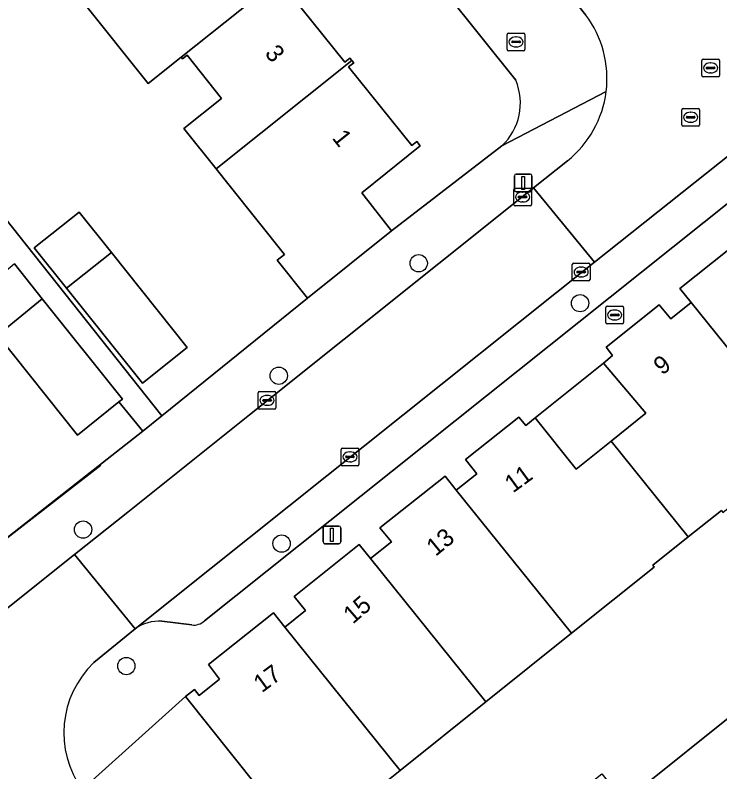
# Model space of a CAD drawing. Extents: x 157445 to 158888, y 383061 to 384688.
# Drawn here: x 158321.22 to 158361.01, y 384054.9 to 384097.64 of the extents above; entities that cross this region are included whole.
import ezdxf

# ---------------------------------------------------------------- set-up
doc = ezdxf.new("R2010")
doc.units = 0
for name, color, linetype in [('IMGEO_Boom', 7, 'Continuous'), ('IMGEO_Brandkraan', 7, 'Continuous'), ('IMGEO_Erf', 7, 'Continuous'), ('IMGEO_Kolk', 7, 'Continuous'), ('IMGEO_Lichtmast', 7, 'Continuous'), ('IMGEO_Muur', 7, 'Continuous'), ('IMGEO_Pand', 7, 'Continuous'), ('IMGEO_Pand_nummerreeks', 7, 'Continuous'), ('IMGEO_Parkeervlak_open', 7, 'Continuous'), ('IMGEO_Rijbaan_lokaal_open', 7, 'Continuous'), ('IMGEO_Rioolput', 7, 'Continuous'), ('IMGEO_Voetpad_open', 7, 'Continuous')]:
    doc.layers.add(name, color=color, linetype=linetype)

msp = doc.modelspace()

# ---------------------------------------------------------------- linework, layer by layer
at = {"layer": 'IMGEO_Boom'}
for centre in [(158344.004, 384083.623), (158353.119, 384081.369), (158336.106, 384077.271), (158325.055, 384068.585), (158336.266, 384067.79), (158327.497, 384060.875)]:
    msp.add_circle(centre, 0.489, dxfattribs=at)
at = {"layer": 'IMGEO_Brandkraan'}
for p, q in [((158349.003, 384095.7), (158349.003, 384096.552)), ((158349.078, 384096.626), (158349.93, 384096.626)), ((158349.491, 384096.406), (158349.516, 384096.406)), ((158350.004, 384096.552), (158350.004, 384095.7)), ((158349.262, 384096.12), (158349.262, 384096.132)), ((158349.7, 384096.083), (158349.302, 384096.083)), ((158349.305, 384096.169), (158349.703, 384096.169)), ((158349.514, 384095.846), (158349.489, 384095.846)), ((158349.746, 384096.132), (158349.746, 384096.12)), ((158349.93, 384095.626), (158349.078, 384095.626)), ((158354.572, 384080.278), (158354.572, 384081.13)), ((158354.647, 384081.204), (158355.499, 384081.204)), ((158355.06, 384080.984), (158355.085, 384080.984)), ((158355.573, 384081.13), (158355.573, 384080.278)), ((158354.831, 384080.698), (158354.831, 384080.71)), ((158355.269, 384080.661), (158354.871, 384080.661)), ((158354.874, 384080.747), (158355.272, 384080.747)), ((158355.315, 384080.71), (158355.315, 384080.698)), ((158355.499, 384080.204), (158354.647, 384080.204)), ((158355.083, 384080.424), (158355.058, 384080.424))]:
    msp.add_line(p, q, dxfattribs=at)
for points in [[(158349.003, 384095.7), (158349.003, 384096.552)], [(158349.078, 384096.626), (158349.93, 384096.626)], [(158350.004, 384096.552), (158350.004, 384095.7)], [(158349.93, 384095.626), (158349.078, 384095.626)], [(158354.572, 384080.278), (158354.572, 384081.13)], [(158354.647, 384081.204), (158355.499, 384081.204)], [(158355.573, 384081.13), (158355.573, 384080.278)], [(158355.499, 384080.204), (158354.647, 384080.204)]]:
    msp.add_lwpolyline(points, dxfattribs=at)
for centre, radius, start, end in [((158349.08, 384096.55), 0.0765, 91.552, 178.448), ((158349.08, 384096.55), 0.0765, 91.552, 178.448), ((158349.928, 384096.55), 0.0765, 1.552, 88.448), ((158349.928, 384096.55), 0.0765, 1.552, 88.448), ((158349.302, 384096.129), 0.0403, 85.8775, 175.7526), ((158349.299, 384096.119), 0.0366, 178.938, 274.7102), ((158349.703, 384096.126), 0.043, 264.8664, 352.4533), ((158349.707, 384096.131), 0.0386, 1.7309, 96.639), ((158349.08, 384095.702), 0.0765, 181.552, 268.448), ((158349.08, 384095.702), 0.0765, 181.552, 268.448), ((158349.928, 384095.702), 0.0765, 271.552, 358.448), ((158349.928, 384095.702), 0.0765, 271.552, 358.448), ((158354.649, 384081.128), 0.0765, 91.552, 178.448), ((158354.649, 384081.128), 0.0765, 91.552, 178.448), ((158355.497, 384081.128), 0.0765, 1.552, 88.448), ((158355.497, 384081.128), 0.0765, 1.552, 88.448), ((158354.871, 384080.707), 0.0403, 85.8775, 175.7526), ((158354.868, 384080.697), 0.0366, 178.938, 274.7102), ((158355.272, 384080.704), 0.043, 264.8664, 352.4533), ((158355.276, 384080.709), 0.0386, 1.7309, 96.639), ((158354.649, 384080.28), 0.0765, 181.552, 268.448), ((158354.649, 384080.28), 0.0765, 181.552, 268.448), ((158355.497, 384080.28), 0.0765, 271.552, 358.448), ((158355.497, 384080.28), 0.0765, 271.552, 358.448)]:
    msp.add_arc(centre, radius, start, end, dxfattribs=at)
for centre, major_axis, ratio, start_param, end_param in [((158349.49, 384096.126), (-0.387, 0.002), 0.722429, 4.712389, 7.853982), ((158349.515, 384096.126), (-0.39, 0.002), 0.717154, 1.570796, 4.712389), ((158355.059, 384080.704), (-0.387, 0.002), 0.722429, 4.712389, 7.853982), ((158355.084, 384080.704), (-0.39, 0.002), 0.717154, 1.570796, 4.712389)]:
    msp.add_ellipse(centre, major_axis=major_axis, ratio=ratio, start_param=start_param, end_param=end_param, dxfattribs=at)
at = {"layer": 'IMGEO_Erf'}
for points in [[(158349.482, 384093.96), (158333.823, 384113.532)], [(158336.181, 384099.544), (158339.83, 384094.978), (158340.124, 384095.213), (158340.229, 384095.082), (158340.335, 384094.949), (158340.05, 384094.721), (158343.609, 384090.267), (158343.901, 384090.5), (158344.097, 384090.254), (158340.786, 384087.608), (158342.476, 384085.455), (158348.701, 384090.257)], [(158318.87, 384066.651), (158328.423, 384074.135), (158327.081, 384075.797), (158324.735, 384073.921), (158320.228, 384079.561)], [(158361.096, 384069.661), (158359.225, 384068.173), (158357.22, 384066.579), (158357.306, 384066.464), (158352.64, 384062.729), (158347.801, 384058.855), (158342.962, 384054.982), (158337.594, 384050.685), (158342.679, 384045.44), (158345.165, 384047.436), (158346.406, 384045.884), (158350.915, 384049.488), (158349.667, 384051.051), (158352.008, 384052.921), (158354.349, 384054.792), (158355.598, 384053.229), (158362.696, 384058.906)]]:
    msp.add_lwpolyline(points, dxfattribs=at)
for points in [[(158332.873, 384092.935), (158330.923, 384095.375), (158330.673, 384095.175), (158330.599, 384095.268), (158328.727, 384093.772), (158324.977, 384098.468), (158321.089, 384103.337), (158312.713, 384096.688), (158312.454, 384096.482), (158319.76, 384087.278), (158329.502, 384075.006), (158337.735, 384081.652), (158336.015, 384083.796), (158336.429, 384084.127), (158333.309, 384088.034), (158332.568, 384088.962), (158330.75, 384091.239)], [(158326.653, 384084.236), (158330.938, 384078.872), (158328.403, 384076.847), (158324.117, 384082.211), (158322.299, 384084.487), (158324.834, 384086.513)], [(158350.575, 384074.89), (158352.897, 384072), (158354.866, 384073.581), (158356.834, 384075.162), (158354.43, 384077.987)]]:
    msp.add_lwpolyline(points, close=True, dxfattribs=at)
msp.add_arc((158346.452, 384092.665), 3.295, 313.047, 23.1336, dxfattribs=at)
at = {"layer": 'IMGEO_Kolk'}
for p, q in [((158349.37, 384086.938), (158349.37, 384087.79)), ((158349.445, 384087.864), (158350.297, 384087.864)), ((158350.371, 384087.79), (158350.371, 384086.938)), ((158349.629, 384087.358), (158349.629, 384087.37)), ((158350.067, 384087.321), (158349.669, 384087.321)), ((158349.672, 384087.407), (158350.07, 384087.407)), ((158349.858, 384087.644), (158349.883, 384087.644)), ((158350.113, 384087.37), (158350.113, 384087.358)), ((158350.297, 384086.864), (158349.445, 384086.864)), ((158349.881, 384087.084), (158349.856, 384087.084)), ((158352.678, 384082.703), (158352.678, 384083.555)), ((158352.753, 384083.629), (158353.605, 384083.629)), ((158353.679, 384083.555), (158353.679, 384082.703)), ((158352.937, 384083.123), (158352.937, 384083.135)), ((158353.375, 384083.086), (158352.977, 384083.086)), ((158352.98, 384083.172), (158353.378, 384083.172)), ((158353.166, 384083.409), (158353.191, 384083.409)), ((158353.421, 384083.135), (158353.421, 384083.123)), ((158353.605, 384082.629), (158352.753, 384082.629)), ((158353.189, 384082.849), (158353.164, 384082.849)), ((158334.942, 384075.454), (158334.942, 384076.306)), ((158335.017, 384076.38), (158335.869, 384076.38)), ((158335.943, 384076.306), (158335.943, 384075.454)), ((158335.201, 384075.874), (158335.201, 384075.886)), ((158335.639, 384075.837), (158335.241, 384075.837)), ((158335.244, 384075.923), (158335.642, 384075.923)), ((158335.43, 384076.16), (158335.455, 384076.16)), ((158335.685, 384075.886), (158335.685, 384075.874)), ((158335.869, 384075.38), (158335.017, 384075.38)), ((158335.453, 384075.6), (158335.428, 384075.6)), ((158339.696, 384073.188), (158340.548, 384073.188)), ((158339.621, 384072.262), (158339.621, 384073.114)), ((158340.109, 384072.968), (158340.134, 384072.968)), ((158340.622, 384073.114), (158340.622, 384072.262)), ((158339.88, 384072.682), (158339.88, 384072.694)), ((158340.318, 384072.645), (158339.92, 384072.645)), ((158339.923, 384072.731), (158340.321, 384072.731)), ((158340.132, 384072.408), (158340.107, 384072.408)), ((158340.364, 384072.694), (158340.364, 384072.682)), ((158340.548, 384072.188), (158339.696, 384072.188))]:
    msp.add_line(p, q, dxfattribs=at)
for points in [[(158349.37, 384086.938), (158349.37, 384087.79)], [(158349.445, 384087.864), (158350.297, 384087.864)], [(158350.371, 384087.79), (158350.371, 384086.938)], [(158350.297, 384086.864), (158349.445, 384086.864)], [(158352.678, 384082.703), (158352.678, 384083.555)], [(158352.753, 384083.629), (158353.605, 384083.629)], [(158353.679, 384083.555), (158353.679, 384082.703)], [(158353.605, 384082.629), (158352.753, 384082.629)], [(158334.942, 384075.454), (158334.942, 384076.306)], [(158335.017, 384076.38), (158335.869, 384076.38)], [(158335.943, 384076.306), (158335.943, 384075.454)], [(158335.869, 384075.38), (158335.017, 384075.38)], [(158339.696, 384073.188), (158340.548, 384073.188)], [(158339.621, 384072.262), (158339.621, 384073.114)], [(158340.622, 384073.114), (158340.622, 384072.262)], [(158340.548, 384072.188), (158339.696, 384072.188)]]:
    msp.add_lwpolyline(points, dxfattribs=at)
for centre, radius, start, end in [((158349.447, 384087.788), 0.0765, 91.552, 178.448), ((158349.447, 384087.788), 0.0765, 91.552, 178.448), ((158350.295, 384087.788), 0.0765, 1.552, 88.448), ((158350.295, 384087.788), 0.0765, 1.552, 88.448), ((158349.669, 384087.367), 0.0403, 85.8775, 175.7526), ((158349.666, 384087.357), 0.0366, 178.938, 274.7102), ((158350.07, 384087.364), 0.043, 264.8664, 352.4533), ((158350.074, 384087.369), 0.0386, 1.7309, 96.639), ((158349.447, 384086.94), 0.0765, 181.552, 268.448), ((158349.447, 384086.94), 0.0765, 181.552, 268.448), ((158350.295, 384086.94), 0.0765, 271.552, 358.448), ((158350.295, 384086.94), 0.0765, 271.552, 358.448), ((158352.755, 384083.553), 0.0765, 91.552, 178.448), ((158352.755, 384083.553), 0.0765, 91.552, 178.448), ((158353.603, 384083.553), 0.0765, 1.552, 88.448), ((158353.603, 384083.553), 0.0765, 1.552, 88.448), ((158352.977, 384083.132), 0.0403, 85.8775, 175.7526), ((158352.974, 384083.122), 0.0366, 178.938, 274.7102), ((158353.378, 384083.129), 0.043, 264.8664, 352.4533), ((158353.382, 384083.134), 0.0386, 1.7309, 96.639), ((158352.755, 384082.705), 0.0765, 181.552, 268.448), ((158352.755, 384082.705), 0.0765, 181.552, 268.448), ((158353.603, 384082.705), 0.0765, 271.552, 358.448), ((158353.603, 384082.705), 0.0765, 271.552, 358.448), ((158335.019, 384076.304), 0.0765, 91.552, 178.448), ((158335.019, 384076.304), 0.0765, 91.552, 178.448), ((158335.867, 384076.304), 0.0765, 1.552, 88.448), ((158335.867, 384076.304), 0.0765, 1.552, 88.448), ((158335.241, 384075.883), 0.0403, 85.8775, 175.7526), ((158335.238, 384075.873), 0.0366, 178.938, 274.7102), ((158335.642, 384075.88), 0.043, 264.8664, 352.4533), ((158335.646, 384075.885), 0.0386, 1.7309, 96.639), ((158335.019, 384075.456), 0.0765, 181.552, 268.448), ((158335.019, 384075.456), 0.0765, 181.552, 268.448), ((158335.867, 384075.456), 0.0765, 271.552, 358.448), ((158335.867, 384075.456), 0.0765, 271.552, 358.448), ((158339.698, 384073.112), 0.0765, 91.552, 178.448), ((158339.698, 384073.112), 0.0765, 91.552, 178.448), ((158340.546, 384073.112), 0.0765, 1.552, 88.448), ((158340.546, 384073.112), 0.0765, 1.552, 88.448), ((158339.92, 384072.691), 0.0403, 85.8775, 175.7526), ((158339.917, 384072.681), 0.0366, 178.938, 274.7102), ((158340.321, 384072.688), 0.043, 264.8664, 352.4533), ((158340.325, 384072.693), 0.0386, 1.7309, 96.639), ((158339.698, 384072.264), 0.0765, 181.552, 268.448), ((158339.698, 384072.264), 0.0765, 181.552, 268.448), ((158340.546, 384072.264), 0.0765, 271.552, 358.448), ((158340.546, 384072.264), 0.0765, 271.552, 358.448)]:
    msp.add_arc(centre, radius, start, end, dxfattribs=at)
for centre, major_axis, ratio, start_param, end_param in [((158349.857, 384087.364), (-0.387, 0.002), 0.722429, 4.712389, 7.853982), ((158349.882, 384087.364), (-0.39, 0.002), 0.717154, 1.570796, 4.712389), ((158353.165, 384083.129), (-0.387, 0.002), 0.722429, 4.712389, 7.853982), ((158353.19, 384083.129), (-0.39, 0.002), 0.717154, 1.570796, 4.712389), ((158335.429, 384075.88), (-0.387, 0.002), 0.722429, 4.712389, 7.853982), ((158335.454, 384075.88), (-0.39, 0.002), 0.717154, 1.570796, 4.712389), ((158340.108, 384072.688), (-0.387, 0.002), 0.722429, 4.712389, 7.853982), ((158340.133, 384072.688), (-0.39, 0.002), 0.717154, 1.570796, 4.712389)]:
    msp.add_ellipse(centre, major_axis=major_axis, ratio=ratio, start_param=start_param, end_param=end_param, dxfattribs=at)
at = {"layer": 'IMGEO_Lichtmast'}
for p, q in [((158349.511, 384088.657), (158350.301, 384088.657)), ((158350.301, 384088.657), (158349.511, 384088.657)), ((158349.411, 384087.757), (158349.411, 384088.557)), ((158349.411, 384088.557), (158349.411, 384087.757)), ((158350.401, 384088.557), (158350.401, 384087.757)), ((158350.401, 384087.757), (158350.401, 384088.557)), ((158350.301, 384087.657), (158349.511, 384087.657)), ((158349.511, 384087.657), (158350.301, 384087.657)), ((158338.61, 384067.883), (158338.61, 384068.683)), ((158338.61, 384068.683), (158338.61, 384067.883)), ((158338.71, 384068.783), (158339.5, 384068.783)), ((158339.5, 384068.783), (158338.71, 384068.783)), ((158339.6, 384068.683), (158339.6, 384067.883)), ((158339.6, 384067.883), (158339.6, 384068.683)), ((158339.5, 384067.783), (158338.71, 384067.783)), ((158338.71, 384067.783), (158339.5, 384067.783))]:
    msp.add_line(p, q, dxfattribs=at)
for points in [[(158349.831, 384088.532), (158349.981, 384088.532), (158349.981, 384087.782), (158349.831, 384087.782), (158349.831, 384088.532)], [(158339.03, 384068.658), (158339.18, 384068.658), (158339.18, 384067.908), (158339.03, 384067.908), (158339.03, 384068.658)]]:
    msp.add_lwpolyline(points, dxfattribs=at)
for centre, start, end in [((158349.511, 384088.557), 90, 180), ((158349.511, 384088.557), 90, 180), ((158350.301, 384088.557), 0, 90), ((158350.301, 384088.557), 360, 90), ((158349.511, 384087.757), 180, 270), ((158349.511, 384087.757), 180, 270), ((158350.301, 384087.757), 270, 0), ((158350.301, 384087.757), 270, 0), ((158338.71, 384068.683), 90, 180), ((158338.71, 384068.683), 90, 180), ((158339.5, 384068.683), 0, 90), ((158339.5, 384068.683), 360, 90), ((158338.71, 384067.883), 180, 270), ((158338.71, 384067.883), 180, 270), ((158339.5, 384067.883), 270, 0), ((158339.5, 384067.883), 270, 0)]:
    msp.add_arc(centre, 0.1, start, end, dxfattribs=at)
at = {"layer": 'IMGEO_Muur'}
msp.add_lwpolyline([(158318.87, 384066.651), (158326.05, 384072.219)], dxfattribs=at)
at = {"layer": 'IMGEO_Pand'}
for points in [[(158336.383, 384099.889), (158336.292, 384100.002), (158336.032, 384099.795), (158332.455, 384104.272), (158332.727, 384104.488), (158332.643, 384104.593), (158324.977, 384098.468), (158328.727, 384093.772), (158330.599, 384095.268)], [(158336.383, 384099.889), (158330.599, 384095.268), (158330.673, 384095.175), (158330.923, 384095.375), (158332.873, 384092.935), (158330.75, 384091.239), (158332.568, 384088.962), (158340.229, 384095.082), (158340.124, 384095.213), (158339.83, 384094.978), (158336.181, 384099.544), (158336.473, 384099.777)], [(158340.229, 384095.082), (158332.568, 384088.962), (158333.309, 384088.034), (158336.429, 384084.127), (158336.015, 384083.796), (158337.735, 384081.652), (158342.476, 384085.455), (158340.786, 384087.608), (158344.097, 384090.254), (158343.901, 384090.5), (158343.609, 384090.267), (158340.05, 384094.721), (158340.335, 384094.949)], [(158326.653, 384084.236), (158324.834, 384086.513), (158322.299, 384084.487), (158324.117, 384082.211)], [(158359.387, 384081.409), (158365.904, 384073.323), (158370.742, 384077.188), (158364.226, 384085.273), (158363.07, 384084.345), (158362.434, 384085.143), (158358.749, 384082.203)], [(158326.653, 384084.236), (158324.117, 384082.211), (158328.403, 384076.847), (158330.938, 384078.872)], [(158322.748, 384081.62), (158321.175, 384083.589), (158320.929, 384083.393), (158318.633, 384081.558), (158320.228, 384079.561)], [(158322.748, 384081.62), (158320.228, 384079.561), (158324.735, 384073.921), (158327.081, 384075.797), (158327.276, 384075.952)], [(158359.387, 384081.409), (158358.239, 384080.488), (158357.59, 384081.276), (158354.584, 384078.877), (158354.956, 384078.406), (158354.43, 384077.987), (158356.834, 384075.162), (158354.866, 384073.581), (158359.225, 384068.173), (158361.096, 384069.661), (158361.184, 384069.551), (158365.904, 384073.323)], [(158346.129, 384070.808), (158352.64, 384062.729), (158357.306, 384066.464), (158357.22, 384066.579), (158359.225, 384068.173), (158354.866, 384073.581), (158352.897, 384072), (158350.575, 384074.89), (158350.049, 384074.468), (158349.666, 384074.939), (158346.651, 384072.533), (158347.289, 384071.737)], [(158346.129, 384070.808), (158345.494, 384071.606), (158341.814, 384068.676), (158342.47, 384067.894), (158341.284, 384066.942), (158347.801, 384058.855), (158352.64, 384062.729)], [(158347.801, 384058.855), (158341.284, 384066.942), (158340.648, 384067.74), (158336.966, 384064.803), (158337.606, 384064.01), (158336.442, 384063.072), (158342.962, 384054.982)], [(158342.962, 384054.982), (158336.442, 384063.072), (158335.807, 384063.871), (158332.137, 384060.953), (158332.763, 384060.136), (158331.604, 384059.219), (158331.344, 384059.549), (158330.845, 384059.155), (158337.594, 384050.685)]]:
    msp.add_lwpolyline(points, close=True, dxfattribs=at)
at = {"layer": 'IMGEO_Parkeervlak_open'}
for points in [[(158373.722, 384099.445), (158353.925, 384083.682), (158328.005, 384062.977)], [(158331.912, 384063.433), (158372.502, 384095.822)], [(158329.494, 384063.4), (158331.191, 384063.195)]]:
    msp.add_lwpolyline(points, dxfattribs=at)
for centre, radius, start, end in [((158329.315, 384061.196), 2.211, 85.3666, 126.3513), ((158331.31, 384064.046), 0.859, 262.0555, 314.4803)]:
    msp.add_arc(centre, radius, start, end, dxfattribs=at)
at = {"layer": 'IMGEO_Rijbaan_lokaal_open'}
for points in [[(158357.927, 384101.756), (158356.736, 384103.172), (158352.134, 384099.301), (158353.444, 384097.638)], [(158352.409, 384089.415), (158350.495, 384087.879), (158353.925, 384083.682), (158373.722, 384099.445), (158375.226, 384100.454)], [(158325.665, 384061.069), (158328.005, 384062.977), (158324.577, 384067.168), (158312.449, 384057.504)], [(158362.696, 384058.906), (158355.598, 384053.229), (158353.256, 384051.359), (158350.915, 384049.488), (158346.406, 384045.884), (158344.299, 384044.196), (158346.849, 384041.091), (158357.706, 384049.761), (158362.922, 384044.358)]]:
    msp.add_lwpolyline(points, dxfattribs=at)
msp.add_lwpolyline([(158327.579, 384069.568), (158324.577, 384067.168), (158328.005, 384062.977), (158353.925, 384083.682), (158350.495, 384087.879), (158334.453, 384075.061)], close=True, dxfattribs=at)
for centre, radius, start, end in [((158348.677, 384094.063), 5.959, 352.8128, 36.87), ((158348.679, 384094.059), 5.957, 308.7725, 352.8444), ((158329.456, 384057.104), 5.486, 133.712, 215.8084)]:
    msp.add_arc(centre, radius, start, end, dxfattribs=at)
at = {"layer": 'IMGEO_Rioolput'}
for p, q in [((158359.985, 384094.23), (158359.985, 384095.082)), ((158360.06, 384095.156), (158360.912, 384095.156)), ((158360.986, 384095.082), (158360.986, 384094.23)), ((158360.244, 384094.65), (158360.244, 384094.662)), ((158360.682, 384094.613), (158360.284, 384094.613)), ((158360.287, 384094.699), (158360.685, 384094.699)), ((158360.473, 384094.936), (158360.498, 384094.936)), ((158360.728, 384094.662), (158360.728, 384094.65)), ((158360.912, 384094.156), (158360.06, 384094.156)), ((158360.496, 384094.376), (158360.471, 384094.376)), ((158358.862, 384091.445), (158358.862, 384092.297)), ((158358.937, 384092.371), (158359.789, 384092.371)), ((158359.35, 384092.151), (158359.375, 384092.151)), ((158359.863, 384092.297), (158359.863, 384091.445)), ((158359.121, 384091.865), (158359.121, 384091.877)), ((158359.559, 384091.828), (158359.161, 384091.828)), ((158359.164, 384091.914), (158359.562, 384091.914)), ((158359.373, 384091.591), (158359.348, 384091.591)), ((158359.605, 384091.877), (158359.605, 384091.865)), ((158359.789, 384091.371), (158358.937, 384091.371))]:
    msp.add_line(p, q, dxfattribs=at)
for points in [[(158359.985, 384094.23), (158359.985, 384095.082)], [(158360.06, 384095.156), (158360.912, 384095.156)], [(158360.986, 384095.082), (158360.986, 384094.23)], [(158360.912, 384094.156), (158360.06, 384094.156)], [(158358.862, 384091.445), (158358.862, 384092.297)], [(158358.937, 384092.371), (158359.789, 384092.371)], [(158359.863, 384092.297), (158359.863, 384091.445)], [(158359.789, 384091.371), (158358.937, 384091.371)]]:
    msp.add_lwpolyline(points, dxfattribs=at)
for centre, radius, start, end in [((158360.062, 384095.08), 0.0765, 91.552, 178.448), ((158360.062, 384095.08), 0.0765, 91.552, 178.448), ((158360.91, 384095.08), 0.0765, 1.552, 88.448), ((158360.91, 384095.08), 0.0765, 1.552, 88.448), ((158360.284, 384094.659), 0.0403, 85.8775, 175.7526), ((158360.281, 384094.649), 0.0366, 178.938, 274.7102), ((158360.685, 384094.656), 0.043, 264.8664, 352.4533), ((158360.689, 384094.661), 0.0386, 1.7309, 96.639), ((158360.062, 384094.232), 0.0765, 181.552, 268.448), ((158360.062, 384094.232), 0.0765, 181.552, 268.448), ((158360.91, 384094.232), 0.0765, 271.552, 358.448), ((158360.91, 384094.232), 0.0765, 271.552, 358.448), ((158358.939, 384092.295), 0.0765, 91.552, 178.448), ((158358.939, 384092.295), 0.0765, 91.552, 178.448), ((158359.787, 384092.295), 0.0765, 1.552, 88.448), ((158359.787, 384092.295), 0.0765, 1.552, 88.448), ((158359.161, 384091.874), 0.0403, 85.8775, 175.7526), ((158359.158, 384091.864), 0.0366, 178.938, 274.7102), ((158359.562, 384091.871), 0.043, 264.8664, 352.4533), ((158359.566, 384091.876), 0.0386, 1.7309, 96.639), ((158358.939, 384091.447), 0.0765, 181.552, 268.448), ((158358.939, 384091.447), 0.0765, 181.552, 268.448), ((158359.787, 384091.447), 0.0765, 271.552, 358.448), ((158359.787, 384091.447), 0.0765, 271.552, 358.448)]:
    msp.add_arc(centre, radius, start, end, dxfattribs=at)
for centre, major_axis, ratio, start_param, end_param in [((158360.472, 384094.656), (-0.387, 0.002), 0.722429, 4.712389, 7.853982), ((158360.497, 384094.656), (-0.39, 0.002), 0.717154, 1.570796, 4.712389), ((158359.349, 384091.871), (-0.387, 0.002), 0.722429, 4.712389, 7.853982), ((158359.374, 384091.871), (-0.39, 0.002), 0.717154, 1.570796, 4.712389)]:
    msp.add_ellipse(centre, major_axis=major_axis, ratio=ratio, start_param=start_param, end_param=end_param, dxfattribs=at)
at = {"layer": 'IMGEO_Voetpad_open'}
for points in [[(158348.447, 384100.806), (158336.842, 384115.273), (158335.682, 384116.735), (158329.665, 384112.106), (158330.575, 384110.968), (158332.355, 384112.392), (158333.823, 384113.532), (158349.482, 384093.96)], [(158353.444, 384097.638), (158352.134, 384099.301)], [(158372.502, 384095.822), (158331.912, 384063.433)], [(158354.589, 384093.317), (158348.701, 384090.257), (158342.476, 384085.455), (158337.735, 384081.652), (158329.502, 384075.006), (158328.423, 384074.135), (158318.87, 384066.651), (158316.477, 384064.755), (158310.347, 384059.731), (158307.93, 384056.819)], [(158348.701, 384090.257), (158354.589, 384093.317)], [(158334.453, 384075.061), (158350.495, 384087.879), (158352.409, 384089.415)], [(158321.175, 384083.589), (158322.748, 384081.62), (158327.276, 384075.952), (158327.081, 384075.797), (158328.423, 384074.135), (158329.502, 384075.006), (158319.76, 384087.278)], [(158332.137, 384060.953), (158335.807, 384063.871), (158336.442, 384063.072), (158337.606, 384064.01), (158336.966, 384064.803), (158340.648, 384067.74), (158341.284, 384066.942), (158342.47, 384067.894), (158341.814, 384068.676), (158345.494, 384071.606), (158346.129, 384070.808), (158347.289, 384071.737), (158346.651, 384072.533), (158349.666, 384074.939), (158350.049, 384074.468), (158350.575, 384074.89), (158354.43, 384077.987), (158354.956, 384078.406), (158354.584, 384078.877), (158357.59, 384081.276), (158358.239, 384080.488), (158359.387, 384081.409), (158358.749, 384082.203), (158362.434, 384085.143)], [(158312.449, 384057.504), (158324.577, 384067.168), (158327.579, 384069.568), (158334.453, 384075.061)], [(158331.191, 384063.195), (158329.494, 384063.4)], [(158328.005, 384062.977), (158325.665, 384061.069)], [(158325.007, 384053.894), (158330.845, 384059.155), (158331.344, 384059.549), (158331.604, 384059.219), (158332.763, 384060.136), (158332.137, 384060.953)], [(158373.022, 384009.674), (158344.644, 384039.049), (158346.238, 384040.603), (158346.849, 384041.091), (158344.299, 384044.196), (158344.065, 384044.009), (158342.679, 384045.44), (158337.594, 384050.685), (158330.845, 384059.155), (158325.007, 384053.894), (158327.41, 384051.443), (158330.488, 384054.441), (158339.154, 384045.529), (158340.479, 384044.214), (158337.391, 384041.196), (158336.094, 384042.52), (158333.888, 384040.344), (158339.678, 384034.272), (158342.789, 384037.301), (158371.243, 384007.918)]]:
    msp.add_lwpolyline(points, dxfattribs=at)
for centre, radius, start, end in [((158348.677, 384094.063), 5.959, 352.8128, 36.87), ((158346.452, 384092.665), 3.295, 313.047, 23.1336), ((158348.679, 384094.059), 5.957, 308.7725, 352.8444), ((158329.315, 384061.196), 2.211, 85.3666, 126.3513), ((158331.31, 384064.046), 0.859, 262.0555, 314.4803), ((158329.456, 384057.104), 5.486, 133.712, 215.8084)]:
    msp.add_arc(centre, radius, start, end, dxfattribs=at)

# ---------------------------------------------------------------- texts
at = {"layer": 'IMGEO_Pand_nummerreeks'}
for s, rotation, p in [('3', 308.5575, (158335.272, 384095.464)), ('1', 308.5575, (158339.076, 384090.69)), ('9', 36.8786, (158357.742, 384077.271)), ('11', 36.2181, (158349.327, 384070.619)), ('13', 39.2983, (158344.957, 384067.033)), ('15', 41.0638, (158340.289, 384063.211)), ('17', 36.3355, (158335.147, 384059.335))]:
    msp.add_text(s, height=1, rotation=rotation, dxfattribs=at).set_placement(p)

doc.saveas('drawing.dxf')
